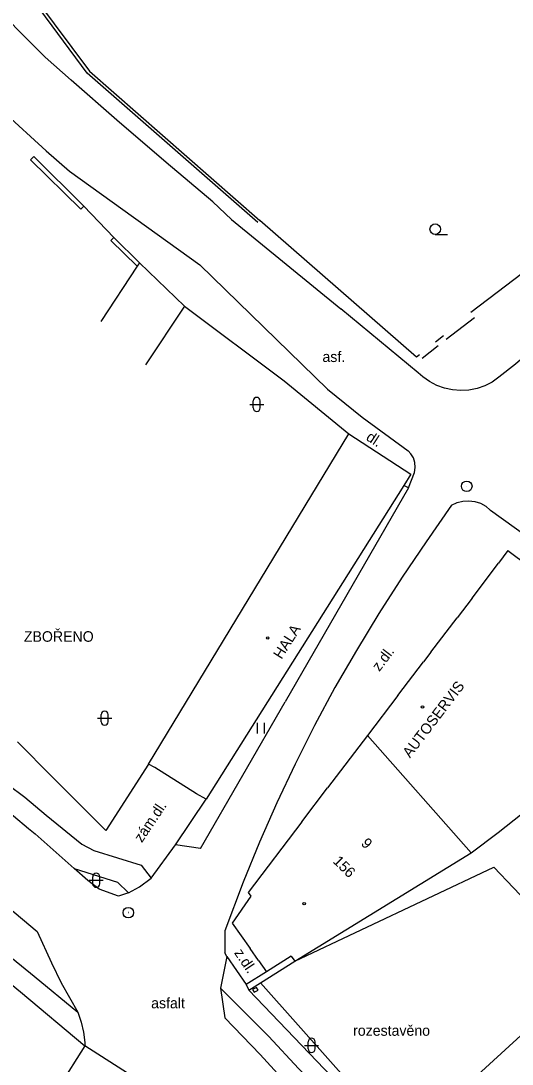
# Model space of a CAD drawing. Extents: x -584400 to -581602, y -1210894 to -1208793.
# Drawn here: x -582625.1 to -582590.2, y -1209714.2 to -1209640.1 of the extents above; entities that cross this region are included whole.
import ezdxf

# ---------------------------------------------------------------- set-up
doc = ezdxf.new("R2010")
doc.units = 0
for name, color, linetype in [('BUDOVY_MĚŘ', 7, 'Continuous'), ('BUDOVY_NEMĚŘ', 7, 'Continuous'), ('MAP_ZN_BP', 7, 'Continuous'), ('OBVOD_PILÍŘE', 7, 'Continuous'), ('POMOC_POPIS', 7, 'Continuous'), ('ROZHRANÍ_PLOCH', 7, 'Continuous'), ('ZN_BUDOV', 7, 'Continuous'), ('ZN_DOPLŇKOVÉ', 7, 'Continuous'), ('ZN_KULTUR', 7, 'Continuous'), ('Č_POPIS_EVID', 7, 'Continuous')]:
    doc.layers.add(name, color=color, linetype=linetype)

msp = doc.modelspace()

# ---------------------------------------------------------------- linework, layer by layer
at = {"layer": 'BUDOVY_MĚŘ'}
for points in [[(-582616.64, -1209657.25), (-582616.81, -1209657.5), (-582619.39, -1209661.43)], [(-582616.64, -1209657.25), (-582613.45, -1209660.35), (-582616.2, -1209664.52)], [(-582615.54, -1209693.13), (-582615.99, -1209692.9), (-582601.76, -1209669.42), (-582597.36, -1209672.29), (-582597.86, -1209673.08), (-582611.91, -1209695.38), (-582612.59, -1209695)], [(-582590.48, -1209677.71), (-582591.13, -1209678.6)], [(-582590.48, -1209677.71), (-582578.62, -1209686.53)], [(-582593.01, -1209681.08), (-582594.08, -1209682.48)], [(-582595.95, -1209684.94), (-582596.46, -1209685.61)], [(-582593.07, -1209699.18), (-582591.15, -1209697.74), (-582588.19, -1209695.41), (-582578.62, -1209686.53)], [(-582598.28, -1209688.02), (-582600.44, -1209690.86), (-582603.28, -1209694.57)], [(-582605.1, -1209696.99), (-582608.92, -1209702), (-582608.72, -1209702.28), (-582610.06, -1209704.19), (-582608.78, -1209705.98)], [(-582605.6, -1209706.9), (-582593.07, -1209699.18)], [(-582608.19, -1209706.84), (-582607.61, -1209707.64)], [(-582605.86, -1209706.54), (-582607.61, -1209707.64)], [(-582605.86, -1209706.54), (-582605.6, -1209706.9)], [(-582597.9, -1209719.83), (-582608.03, -1209708.42)]]:
    msp.add_lwpolyline(points, dxfattribs=at)
at = {"layer": 'BUDOVY_NEMĚŘ'}
for points in [[(-582600.44, -1209690.86), (-582593.07, -1209699.18)], [(-582605.6, -1209706.9), (-582591.47, -1209700.21), (-582584.49, -1209707.54), (-582586.15, -1209709.09), (-582588.15, -1209710.88)], [(-582608.03, -1209708.42), (-582605.6, -1209706.9)], [(-582597.9, -1209719.83), (-582588.15, -1209710.88)]]:
    msp.add_lwpolyline(points, dxfattribs=at)
at = {"layer": 'MAP_ZN_BP'}
for centre, radius in [((-582593.39, -1209673.14), 0.375), ((-582593.39, -1209673.14), 0.0005), ((-582617.43, -1209703.441), 0.375), ((-582617.43, -1209703.441), 0.0005)]:
    msp.add_circle(centre, radius, dxfattribs=at)
at = {"layer": 'OBVOD_PILÍŘE'}
msp.add_lwpolyline([(-582608.49, -1209709.1), (-582608.21, -1209708.94), (-582608.33, -1209708.75), (-582608.6, -1209708.91), (-582608.49, -1209709.1)], dxfattribs=at)
at = {"layer": 'ROZHRANÍ_PLOCH'}
for points in [[(-582633.87, -1209638.68), (-582632.61, -1209640.12), (-582631.53, -1209641.28), (-582630.2, -1209642.6), (-582628.01, -1209644.86), (-582626.32, -1209646.5), (-582623.26, -1209649.3), (-582621.62, -1209650.75), (-582612.35, -1209657.41)], [(-582610.1, -1209654.18), (-582611.43, -1209652.93), (-582614.75, -1209650.13), (-582618.25, -1209647.12), (-582621.48, -1209644.29), (-582623.33, -1209642.64), (-582625.31, -1209640.67), (-582627.56, -1209638.32)], [(-582570.17, -1209646.85), (-582579.99, -1209655.98), (-582581.44, -1209657.2), (-582589.92, -1209664.47), (-582591.11, -1209665.39), (-582591.59, -1209665.73), (-582592.11, -1209665.99), (-582592.66, -1209666.18), (-582593.23, -1209666.3), (-582593.82, -1209666.34), (-582594.4, -1209666.29), (-582594.97, -1209666.17), (-582595.52, -1209665.97), (-582596.04, -1209665.7), (-582596.51, -1209665.36), (-582596.83, -1209665.07), (-582602.33, -1209660.52)], [(-582610.1, -1209654.18), (-582602.33, -1209660.52)], [(-582612.35, -1209657.41), (-582603.27, -1209666.24), (-582600.82, -1209668.23), (-582597.54, -1209670.62)], [(-582718.72, -1209662), (-582705.72, -1209663.62), (-582701.39, -1209664.38), (-582696.48, -1209665.39), (-582686.27, -1209668.23), (-582679.72, -1209670.23), (-582669.26, -1209673.76), (-582662.55, -1209676.1), (-582656.93, -1209678.26), (-582651.49, -1209680.82), (-582643.26, -1209685.25), (-582633.94, -1209691.11), (-582629.23, -1209694.13), (-582628.08, -1209694.87), (-582625.59, -1209696.57), (-582624.53, -1209697.45), (-582624.06, -1209697.85), (-582621.27, -1209700.31)], [(-582597.53, -1209673.25), (-582597.1, -1209672.16), (-582597.05, -1209671.81), (-582597.07, -1209671.46), (-582597.18, -1209671.13), (-582597.36, -1209670.83), (-582597.54, -1209670.62)], [(-582688.71, -1209673.1), (-582685, -1209674.22), (-582680.64, -1209675.5), (-582676.3, -1209676.86), (-582671.99, -1209678.3), (-582667.7, -1209679.81), (-582663.44, -1209681.39), (-582659.21, -1209683.05), (-582655.01, -1209684.79), (-582650.84, -1209686.6), (-582646.7, -1209688.48), (-582643.28, -1209690.11), (-582639.72, -1209692.56), (-582636.22, -1209695.08), (-582632.76, -1209697.66), (-582629.35, -1209700.31), (-582625.99, -1209703.02), (-582623.91, -1209704.79), (-582622.88, -1209707.01), (-582622.19, -1209708.42), (-582621.01, -1209710.52)], [(-582597.53, -1209673.25), (-582606.3, -1209688.45)], [(-582597.53, -1209673.25), (-582597.86, -1209673.08)], [(-582594.47, -1209674.48), (-582594.08, -1209674.3), (-582593.67, -1209674.19), (-582593.25, -1209674.17), (-582592.82, -1209674.22), (-582592.42, -1209674.35), (-582592.04, -1209674.56), (-582591.72, -1209674.83), (-582591.7, -1209674.84), (-582586.65, -1209678.46), (-582577.49, -1209684.96)], [(-582594.47, -1209674.48), (-582596.26, -1209677.08), (-582597.98, -1209679.61), (-582599.64, -1209682.18), (-582601.23, -1209684.8), (-582602.75, -1209687.45), (-582604.2, -1209690.14), (-582605.57, -1209692.88), (-582606.88, -1209695.64), (-582608.11, -1209698.44), (-582609.27, -1209701.27), (-582610.58, -1209704.74), (-582610.58, -1209706.29)], [(-582693.95, -1209675.77), (-582682.02, -1209679.24), (-582681.83, -1209678.58), (-582668.39, -1209682.75), (-582656.21, -1209687.04), (-582655.27, -1209687.42), (-582654.31, -1209687.88), (-582645.48, -1209692.43), (-582637.05, -1209697.78), (-582635.41, -1209698.92), (-582633.01, -1209700.74), (-582624.12, -1209707.95), (-582621.01, -1209710.52)], [(-582612.3, -1209698.88), (-582606.3, -1209688.45)], [(-582627.21, -1209693.44), (-582624.79, -1209695.24), (-582623.27, -1209696.51), (-582620.73, -1209698.57), (-582619.89, -1209699.02), (-582616.52, -1209700.07), (-582615.8, -1209701)], [(-582614.09, -1209698.63), (-582611.91, -1209695.38)], [(-582615.8, -1209701), (-582614.09, -1209698.63)], [(-582612.3, -1209698.88), (-582614.09, -1209698.63)], [(-582636.05, -1209700.44), (-582632.84, -1209702.71), (-582625.1, -1209709.06), (-582620.52, -1209712.9)], [(-582617.41, -1209702.03), (-582618.14, -1209702.26), (-582619.51, -1209701.78), (-582620.3, -1209701.16), (-582621.27, -1209700.31)], [(-582621.27, -1209700.31), (-582618.21, -1209701.27), (-582617.41, -1209702.03)], [(-582617.41, -1209702.03), (-582616.64, -1209701.61), (-582615.8, -1209701)], [(-582610.44, -1209706.55), (-582610.88, -1209708.81)], [(-582610.44, -1209706.55), (-582610.58, -1209706.29)], [(-582610.44, -1209706.55), (-582609.06, -1209708.54)], [(-582610.88, -1209708.81), (-582610.57, -1209710.92), (-582608.06, -1209713.53), (-582594.6, -1209728.27), (-582585.39, -1209738.13), (-582580.06, -1209743.81), (-582578.45, -1209742.27), (-582583.48, -1209736.98)], [(-582610.88, -1209708.81), (-582607.45, -1209712.24), (-582605.35, -1209714.52), (-582590.84, -1209729.58)], [(-582593.9, -1209724.62), (-582594.32, -1209723.89), (-582595.01, -1209723.15), (-582595.49, -1209723), (-582598.15, -1209720.16), (-582608.86, -1209708.94)], [(-582621.01, -1209710.52), (-582620.77, -1209711.22), (-582620.61, -1209711.94), (-582620.53, -1209712.68), (-582620.52, -1209712.9)], [(-582620.52, -1209712.9), (-582624.16, -1209718.68)], [(-582615.13, -1209716.37), (-582620.52, -1209712.9)]]:
    msp.add_lwpolyline(points, dxfattribs=at)
at = {"layer": 'ZN_BUDOV'}
for centre in [(-582607.53, -1209683.92), (-582596.53, -1209688.82), (-582604.94, -1209702.8)]:
    msp.add_circle(centre, 0.0875, dxfattribs=at)
at = {"layer": 'ZN_DOPLŇKOVÉ'}
for points in [[(-582608.22, -1209654.4), (-582620.35, -1209643.78), (-582624.12, -1209638.7)], [(-582623.96, -1209638.58), (-582620.2, -1209643.64), (-582608.08, -1209654.25)], [(-582624.37, -1209649.93), (-582624.15, -1209649.71), (-582620.6, -1209653.24), (-582620.81, -1209653.45)], [(-582620.81, -1209653.45), (-582624.37, -1209649.93)], [(-582618.47, -1209655.45), (-582620.6, -1209653.24)], [(-582596.74, -1209663.8), (-582596.95, -1209663.97), (-582608.08, -1209654.25)], [(-582618.68, -1209655.67), (-582618.47, -1209655.45), (-582616.64, -1209657.25)], [(-582616.81, -1209657.5), (-582618.68, -1209655.67)], [(-582587.57, -1209656.59), (-582593.11, -1209660.78)], [(-582613.45, -1209660.35), (-582606.36, -1209665.65)], [(-582594.84, -1209662.69), (-582592.84, -1209661.14)], [(-582595.03, -1209662.45), (-582595.61, -1209662.9)], [(-582596.56, -1209664.04), (-582595.43, -1209663.14)], [(-582606.36, -1209665.65), (-582601.76, -1209669.42)], [(-582593.01, -1209681.08), (-582591.13, -1209678.6)], [(-582595.95, -1209684.94), (-582594.08, -1209682.48)], [(-582598.28, -1209688.02), (-582596.46, -1209685.61)], [(-582622.82, -1209693.81), (-582625.31, -1209691.31)], [(-582615.99, -1209692.9), (-582619.04, -1209697.6), (-582622.82, -1209693.81)], [(-582612.59, -1209695), (-582615.54, -1209693.13)], [(-582605.1, -1209696.99), (-582603.28, -1209694.57)], [(-582608.19, -1209706.84), (-582608.78, -1209705.98)], [(-582607.61, -1209707.64), (-582609.06, -1209708.54), (-582608.86, -1209708.94), (-582608.03, -1209708.42)]]:
    msp.add_lwpolyline(points, dxfattribs=at)
at = {"layer": 'ZN_KULTUR'}
for p, q in [((-582595.63, -1209655.245), (-582594.755, -1209655.245)), ((-582608.81, -1209667.32), (-582607.81, -1209667.32)), ((-582608.56, -1209667.57), (-582608.56, -1209667.07)), ((-582608.06, -1209667.57), (-582608.06, -1209667.07)), ((-582619.61, -1209689.62), (-582618.61, -1209689.62)), ((-582619.36, -1209689.87), (-582619.36, -1209689.37)), ((-582618.86, -1209689.87), (-582618.86, -1209689.37)), ((-582608.26, -1209690.705), (-582608.26, -1209689.955)), ((-582607.76, -1209690.705), (-582607.76, -1209689.955)), ((-582619.96, -1209701.39), (-582619.96, -1209700.89)), ((-582619.46, -1209701.39), (-582619.46, -1209700.89)), ((-582620.21, -1209701.14), (-582619.21, -1209701.14)), ((-582604.66, -1209713.12), (-582604.66, -1209712.62)), ((-582604.16, -1209713.12), (-582604.16, -1209712.62)), ((-582604.91, -1209712.87), (-582603.91, -1209712.87))]:
    msp.add_line(p, q, dxfattribs=at)
msp.add_circle((-582595.63, -1209654.87), 0.375, dxfattribs=at)
for centre, start, end in [((-582608.31, -1209667.07), 0, 179.99999), ((-582608.31, -1209667.57), 179.99999, 359.99999), ((-582619.11, -1209689.37), 0, 179.99999), ((-582619.11, -1209689.87), 179.99999, 359.99999), ((-582619.71, -1209700.89), 0, 179.99999), ((-582619.71, -1209701.39), 179.99999, 359.99999), ((-582604.41, -1209712.62), 0, 179.99999), ((-582604.41, -1209713.12), 179.99999, 359.99999)]:
    msp.add_arc(centre, 0.25, start, end, dxfattribs=at)

# ---------------------------------------------------------------- texts
at = {"layer": 'POMOC_POPIS'}
for s, p in [('asf.', (-582603.64, -1209664.31)), ('ZBOŘENO', (-582624.85, -1209684.19)), ('asfalt', (-582615.81, -1209710.24)), ('rozestavěno', (-582601.46, -1209712.19))]:
    msp.add_text(s, height=0.75, dxfattribs=at).set_placement(p)
for s, rotation, p in [('dl.', 326.88468, (-582600.6, -1209669.81)), ('HALA', 57.78721, (-582606.55, -1209685.48)), (' z.dl.', 52.74197, (-582599.77, -1209686.57)), ('AUTOSERVIS', 52.74197, (-582597.42, -1209692.49)), ('zám.dl.', 56.14751, (-582616.47, -1209698.51)), ('z.dl.', 303.91744, (-582609.94, -1209706.3))]:
    msp.add_text(s, height=0.75, rotation=rotation, dxfattribs=at).set_placement(p)
at = {"layer": 'Č_POPIS_EVID'}
for s, rotation, p in [('9', 314.11088, (-582600.95, -1209698.57)), ('156', 315.20408, (-582602.94, -1209699.84))]:
    msp.add_text(s, height=0.75, rotation=rotation, dxfattribs=at).set_placement(p)

doc.saveas('drawing.dxf')
